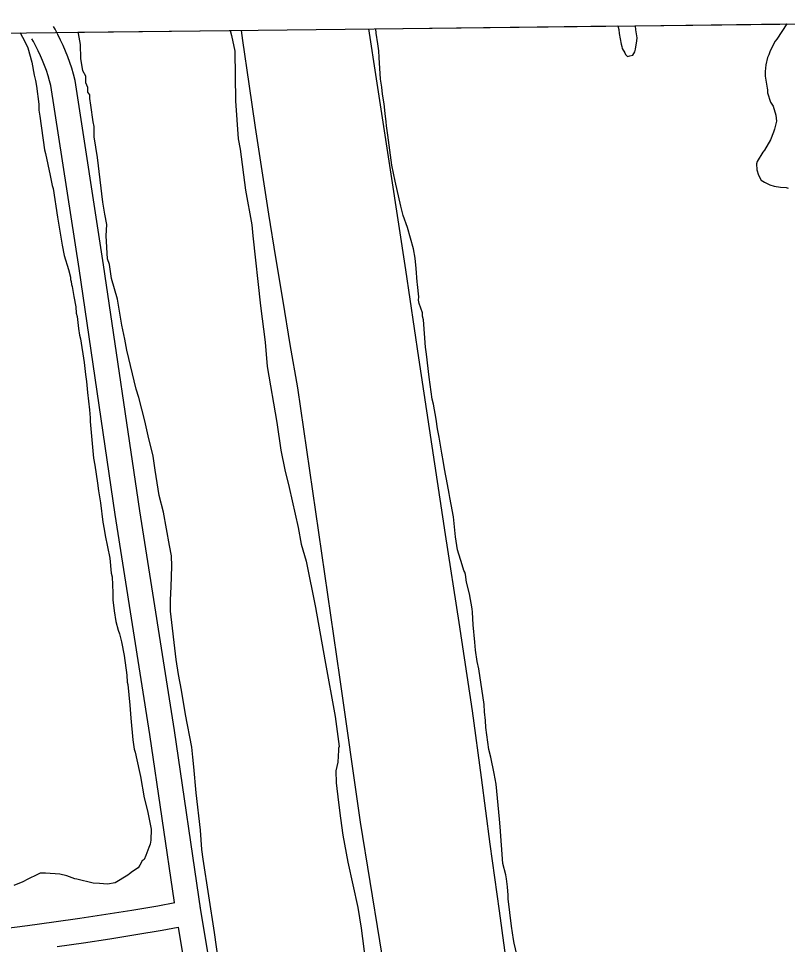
# Model space of a CAD drawing. Extents: x 3683613 to 3738215, y 469626 to 495384.
# Drawn here: x 3701360 to 3702289, y 492281 to 493399 of the extents above; entities that cross this region are included whole.
import ezdxf

# ---------------------------------------------------------------- set-up
doc = ezdxf.new("R2010")
doc.units = 0
for name, color, linetype in [('V-GRID-FRAM', 7, 'Continuous'), ('V-ROAD-CNTR', 7, 'Continuous'), ('V-RUNW-EDGE', 7, 'Continuous'), ('V-SITE-VEGE', 7, 'Continuous')]:
    doc.layers.add(name, color=color, linetype=linetype)

msp = doc.modelspace()

# ---------------------------------------------------------------- linework, layer by layer
at = {"layer": 'V-GRID-FRAM'}
msp.add_lwpolyline([(3687651.7, 493221.8), (3719350.3, 493590.7), (3719569.8, 475409.4), (3687855.3, 475040.3), (3687651.7, 493221.8)], dxfattribs=at)
at = {"layer": 'V-ROAD-CNTR'}
for points in [[(3701580.4, 492322.4), (3701548.7, 492539.5), (3701506.8, 492804.6), (3701463.1, 493101.7), (3701428.8, 493324.1), (3701426.8, 493331.8), (3701424.7, 493338.8), (3701422.5, 493345.7), (3701420, 493352.6), (3701417.3, 493359.4), (3701414.4, 493366.1), (3701411.3, 493372.8), (3701408, 493379.3), (3701404.6, 493385.8), (3701402.6, 493389.2)], [(3701548.7, 492332.2), (3701519, 492535), (3701477.1, 492800.1), (3701433.5, 493097.2), (3701399.4, 493318), (3701397.9, 493323.6), (3701396.1, 493329.8), (3701394.1, 493335.9), (3701391.9, 493342), (3701389.5, 493348), (3701387, 493353.9), (3701384.3, 493359.8), (3701381.4, 493365.5), (3701378.4, 493371.2), (3701376.6, 493374.2)], [(3701339.9, 492300.3), (3701371.4, 492304.4), (3701403, 492308.7), (3701434.5, 492313.2), (3701465.9, 492318), (3701497.3, 492323), (3701528.6, 492328.2), (3701549, 492332.2)], [(3701579.5, 492327.8), (3701617.5, 492096.9)], [(3701407.2, 492279), (3701438.9, 492283.6), (3701470.5, 492288.4), (3701502.2, 492293.4), (3701533.9, 492298.7), (3701553.3, 492302.5), (3701587.9, 492092.2)]]:
    msp.add_lwpolyline(points, dxfattribs=at)
at = {"layer": 'V-RUNW-EDGE'}
for points in [[(3701782.9, 493386.3), (3701792, 493326), (3701809.7, 493210.8), (3701827.6, 493095.7), (3701843.4, 492989.2), (3701859.4, 492882.7), (3701875.5, 492776.3), (3701891.8, 492669.8), (3701908.1, 492563.4), (3701918.7, 492483), (3701929.5, 492402.6), (3701940.4, 492322.2), (3701951.6, 492241.9)], [(3701820.3, 492143), (3701796.7, 492286), (3701773.3, 492429.1), (3701748.3, 492603.9), (3701723.1, 492778.6), (3701697.5, 492953.3), (3701688.5, 493005.6), (3701679.7, 493057.9), (3701671.1, 493110.2), (3701662.7, 493162.6), (3701654.6, 493215), (3701646.6, 493267.4), (3701638.8, 493319.9), (3701631.2, 493372.4), (3701629.6, 493384.5)]]:
    msp.add_lwpolyline(points, dxfattribs=at)
at = {"layer": 'V-SITE-VEGE'}
for p, q in [((3701791.8, 493386.4), (3702083.9, 493389.8)), ((3701792.3, 493380.9), (3701791.8, 493386.4)), ((3702083.9, 493389.8), (3702085, 493385.6)), ((3702085, 493385.6), (3702085.4, 493380.6)), ((3702105.1, 493390), (3702287.8, 493392.2)), ((3702105.6, 493385.3), (3702105.1, 493390)), ((3702107, 493375.3), (3702105.6, 493385.3)), ((3702287.8, 493392.2), (3702275.9, 493373.8)), ((3700795.4, 493374.8), (3701362.5, 493381.4)), ((3701362.5, 493381.4), (3701368.1, 493371.1)), ((3701432.2, 493382.2), (3701616.1, 493384.3)), ((3701432.8, 493380.8), (3701432.2, 493382.2)), ((3701435.3, 493367.3), (3701432.8, 493380.8)), ((3701616.1, 493384.3), (3701617.7, 493378.4)), ((3701617.7, 493378.4), (3701621.4, 493359.2)), ((3701794.1, 493368.3), (3701792.3, 493380.9)), ((3702085.4, 493380.6), (3702087.7, 493368)), ((3702106.9, 493371.8), (3702107, 493375.3)), ((3702275.9, 493373.8), (3702273.8, 493371.3)), ((3701368.1, 493371.1), (3701371.8, 493363.2)), ((3701371.8, 493363.2), (3701376.6, 493346.1)), ((3701435.6, 493350.4), (3701435.3, 493367.3)), ((3701795.5, 493359.7), (3701794.1, 493368.3)), ((3702087.7, 493368), (3702088.7, 493365)), ((3702088.7, 493365), (3702089.2, 493362.5)), ((3702105.2, 493361.7), (3702106.9, 493371.8)), ((3702270.7, 493366.4), (3702267.1, 493358.4)), ((3702273.8, 493371.3), (3702270.7, 493366.4)), ((3701621.4, 493359.2), (3701622.5, 493299.5)), ((3701795.9, 493351.6), (3701795.5, 493359.7)), ((3701797.5, 493325.5), (3701795.9, 493351.6)), ((3702089.2, 493362.5), (3702092.1, 493357.4)), ((3702092.1, 493357.4), (3702093.1, 493355.4)), ((3702093.1, 493355.4), (3702095.6, 493352.8)), ((3702095.6, 493352.8), (3702098.1, 493353.8)), ((3702098.1, 493353.8), (3702102.1, 493354.7)), ((3702102.1, 493354.7), (3702104.2, 493358.7)), ((3702104.2, 493358.7), (3702105.2, 493361.7)), ((3702264.5, 493351.9), (3702262.3, 493342.8)), ((3702266, 493354.9), (3702264.5, 493351.9)), ((3702267.1, 493358.4), (3702266, 493354.9)), ((3701376.6, 493346.1), (3701379.4, 493330.6)), ((3701438.1, 493335.8), (3701435.6, 493350.4)), ((3702262.3, 493342.8), (3702261.7, 493334.8)), ((3701379.4, 493330.6), (3701381, 493324.1)), ((3701441.6, 493329.1), (3701438.1, 493335.8)), ((3701441.7, 493321.2), (3701441.6, 493329.1)), ((3702261.7, 493334.8), (3702261.6, 493329.3)), ((3702261.6, 493329.3), (3702263.9, 493314.7)), ((3701381, 493324.1), (3701382.1, 493317.1)), ((3701444.1, 493315.6), (3701441.7, 493321.2)), ((3701798.9, 493315.9), (3701797.5, 493325.5)), ((3701382.1, 493317.1), (3701385, 493295.5)), ((3701444.2, 493309.9), (3701444.1, 493315.6)), ((3701446.5, 493306.6), (3701444.2, 493309.9)), ((3701799.8, 493307.3), (3701798.9, 493315.9)), ((3701801.6, 493295.8), (3701799.8, 493307.3)), ((3702263.9, 493314.7), (3702264.4, 493312.7)), ((3702264.4, 493312.7), (3702264.4, 493309.1)), ((3702264.4, 493309.1), (3702268.2, 493298)), ((3701385, 493295.5), (3701385.2, 493288)), ((3701446.6, 493302.1), (3701446.5, 493306.6)), ((3701447.8, 493294.2), (3701446.6, 493302.1)), ((3701622.5, 493299.5), (3701625.5, 493253.4)), ((3701803, 493284.2), (3701801.6, 493295.8)), ((3702268.2, 493298), (3702271.2, 493292.9)), ((3701385.2, 493288), (3701386.3, 493281)), ((3701450.4, 493274), (3701447.8, 493294.2)), ((3702271.2, 493292.9), (3702274.5, 493282.3)), ((3701386.3, 493281), (3701392, 493240.3)), ((3701451.7, 493268.4), (3701450.4, 493274)), ((3701804.3, 493274.1), (3701803, 493284.2)), ((3701804.8, 493269.1), (3701804.3, 493274.1)), ((3702275.4, 493274.8), (3702273.8, 493268.3)), ((3702274.5, 493282.3), (3702275.4, 493274.8)), ((3701451.9, 493256), (3701451.7, 493268.4)), ((3701806.1, 493258), (3701804.8, 493269.1)), ((3702272.8, 493265.3), (3702271.7, 493261.8)), ((3702273.8, 493268.3), (3702272.8, 493265.3)), ((3701455.7, 493231.2), (3701451.9, 493256)), ((3701625.5, 493253.4), (3701628, 493241)), ((3701810.2, 493227.8), (3701806.1, 493258)), ((3702268, 493252.3), (3702260.8, 493239.8)), ((3702271.7, 493261.8), (3702268, 493252.3)), ((3701392, 493240.3), (3701393.1, 493235.8)), ((3701628, 493241), (3701634.5, 493191.5)), ((3702260.8, 493239.8), (3702258.8, 493237.3)), ((3701393.1, 493235.8), (3701398.6, 493209.3)), ((3701462.3, 493177.2), (3701455.7, 493231.2)), ((3702258.8, 493237.3), (3702252.1, 493226.4)), ((3701811.1, 493221.7), (3701810.2, 493227.8)), ((3701814.9, 493202.6), (3701811.1, 493221.7)), ((3702252.1, 493226.4), (3702251, 493223.4)), ((3702251, 493223.4), (3702251.4, 493216.3)), ((3701398.6, 493209.3), (3701401.3, 493197.3)), ((3702251.4, 493216.3), (3702253.4, 493209.8)), ((3702253.4, 493209.8), (3702256.8, 493203.7)), ((3701401.3, 493197.3), (3701402.4, 493193.8)), ((3701822, 493172.3), (3701814.9, 493202.6)), ((3702256.8, 493203.7), (3702260.8, 493201.1)), ((3702260.8, 493201.1), (3702267.3, 493198)), ((3702267.3, 493198), (3702272.3, 493196.4)), ((3702272.3, 493196.4), (3702280.3, 493195.3)), ((3702280.3, 493195.3), (3702286.8, 493194.7)), ((3701402.4, 493193.8), (3701407.5, 493159.2)), ((3701634.5, 493191.5), (3701642, 493149.9)), ((3702286.8, 493194.7), (3702289.3, 493194.1)), ((3701464.8, 493162.6), (3701462.3, 493177.2)), ((3701467.2, 493150.3), (3701464.8, 493162.6)), ((3701824.8, 493161.2), (3701822, 493172.3)), ((3701407.5, 493159.2), (3701413.1, 493125.1)), ((3701466.4, 493136.7), (3701467.2, 493150.3)), ((3701830.1, 493146.5), (3701824.8, 493161.2)), ((3701642, 493149.9), (3701643.3, 493136.4)), ((3701837.3, 493120.8), (3701830.1, 493146.5)), ((3701468, 493108.6), (3701466.4, 493136.7)), ((3701643.3, 493136.4), (3701652.7, 493052.1)), ((3701413.1, 493125.1), (3701415.4, 493113)), ((3701839.2, 493109.7), (3701837.3, 493120.8)), ((3701415.4, 493113), (3701420.7, 493096)), ((3701470.3, 493101.9), (3701468, 493108.6)), ((3701840.5, 493097.1), (3701839.2, 493109.7)), ((3701420.7, 493096), (3701423.4, 493086.5)), ((3701472.9, 493085), (3701470.3, 493101.9)), ((3701841.7, 493081), (3701840.5, 493097.1)), ((3701423.4, 493086.5), (3701423.4, 493084)), ((3701423.4, 493084), (3701424, 493081.5)), ((3701480.1, 493060.3), (3701472.9, 493085)), ((3701424, 493081.5), (3701424.5, 493078)), ((3701424.5, 493078), (3701425.1, 493075.5)), ((3701425.1, 493075.5), (3701427.3, 493063.5)), ((3701842.2, 493078), (3701841.7, 493081)), ((3701843.5, 493062.9), (3701842.2, 493078)), ((3701427.3, 493063.5), (3701429.5, 493050.9)), ((3701843.4, 493058.9), (3701843.5, 493062.9)), ((3701429.5, 493050.9), (3701430.2, 493043.4)), ((3701485.1, 493028.8), (3701480.1, 493060.3)), ((3701652.7, 493052.1), (3701658, 493008.2)), ((3701843.9, 493054.8), (3701843.4, 493058.9)), ((3701848.2, 493043.7), (3701843.9, 493054.8)), ((3701430.2, 493043.4), (3701431.2, 493039.4)), ((3701431.2, 493039.4), (3701433, 493024.9)), ((3701848.2, 493039.7), (3701848.2, 493043.7)), ((3701849.1, 493035.2), (3701848.2, 493039.7)), ((3701488.8, 493012), (3701485.1, 493028.8)), ((3701851.7, 493002.4), (3701849.1, 493035.2)), ((3701433, 493024.9), (3701434.1, 493016.8)), ((3701434.1, 493016.8), (3701435.2, 493012.3)), ((3701435.2, 493012.3), (3701439.7, 492983.8)), ((3701491.3, 492998.5), (3701488.8, 493012)), ((3701658, 493008.2), (3701660.7, 492978.9)), ((3701502.3, 492951.4), (3701491.3, 492998.5)), ((3701853, 492993.9), (3701851.7, 493002.4)), ((3701856.2, 492966.2), (3701853, 492993.9)), ((3701439.7, 492983.8), (3701441.5, 492969.2)), ((3701660.7, 492978.9), (3701672.1, 492911.5)), ((3701441.5, 492969.2), (3701442.7, 492960.7)), ((3701442.7, 492960.7), (3701443.9, 492947.6)), ((3701859.8, 492939.5), (3701856.2, 492966.2)), ((3701505.8, 492941.3), (3701502.3, 492951.4)), ((3701443.9, 492947.6), (3701446.3, 492926.6)), ((3701513.1, 492913.2), (3701505.8, 492941.3)), ((3701861.2, 492933.4), (3701859.8, 492939.5)), ((3701864.5, 492915.3), (3701861.2, 492933.4)), ((3701446.3, 492926.6), (3701446.9, 492917)), ((3701446.9, 492917), (3701447, 492912.5)), ((3701447, 492912.5), (3701450.2, 492877.3)), ((3701516.8, 492895.2), (3701513.1, 492913.2)), ((3701672.1, 492911.5), (3701677.2, 492877.8)), ((3701866.3, 492903.7), (3701864.5, 492915.3)), ((3701522.9, 492870.6), (3701516.8, 492895.2)), ((3701868.2, 492893.6), (3701866.3, 492903.7)), ((3701871.4, 492874.5), (3701868.2, 492893.6)), ((3701450.2, 492877.3), (3701450.8, 492868.3)), ((3701677.2, 492877.8), (3701682.1, 492854.2)), ((3701873.3, 492862.9), (3701871.4, 492874.5)), ((3701450.8, 492868.3), (3701452.5, 492859.8)), ((3701452.5, 492859.8), (3701455.9, 492838.2)), ((3701525.4, 492853.7), (3701522.9, 492870.6)), ((3701874.7, 492855.3), (3701873.3, 492862.9)), ((3701530.4, 492823.3), (3701525.4, 492853.7)), ((3701682.1, 492854.2), (3701687, 492832.8)), ((3701878.4, 492836.6), (3701874.7, 492855.3)), ((3701455.9, 492838.2), (3701457, 492828.7)), ((3701457, 492828.7), (3701459.3, 492814.2)), ((3701687, 492832.8), (3701698, 492784.6)), ((3701880.3, 492825.6), (3701878.4, 492836.6)), ((3701535.3, 492803.1), (3701530.4, 492823.3)), ((3701881.2, 492821), (3701880.3, 492825.6)), ((3701882.6, 492812.5), (3701881.2, 492821)), ((3701459.3, 492814.2), (3701462.2, 492791.1)), ((3701885.4, 492797.3), (3701882.6, 492812.5)), ((3701542.8, 492762.7), (3701535.3, 492803.1)), ((3701888, 492773.2), (3701885.4, 492797.3)), ((3701462.2, 492791.1), (3701463.9, 492782.6)), ((3701463.9, 492782.6), (3701465, 492775)), ((3701698, 492784.6), (3701701.7, 492764.3)), ((3701465, 492775), (3701470.5, 492747.5)), ((3701890.3, 492757.5), (3701888, 492773.2)), ((3701545.2, 492750.3), (3701542.8, 492762.7)), ((3701701.7, 492764.3), (3701707.7, 492744.1)), ((3701545.5, 492737.9), (3701545.2, 492750.3)), ((3701896.1, 492739.4), (3701890.3, 492757.5)), ((3701470.5, 492747.5), (3701472.3, 492729.4)), ((3701544.8, 492713.1), (3701545.5, 492737.9)), ((3701707.7, 492744.1), (3701718.8, 492688)), ((3701898, 492732.8), (3701896.1, 492739.4)), ((3701472.3, 492729.4), (3701473.4, 492724.9)), ((3701899, 492730.8), (3701898, 492732.8)), ((3701899.9, 492727.7), (3701899, 492730.8)), ((3701901.3, 492718.7), (3701899.9, 492727.7)), ((3701473.4, 492724.9), (3701474.3, 492705.8)), ((3701904.6, 492704.6), (3701901.3, 492718.7)), ((3701474.3, 492705.8), (3701474.4, 492696.8)), ((3701543.9, 492697.3), (3701544.8, 492713.1)), ((3701907.9, 492686.4), (3701904.6, 492704.6)), ((3701474.4, 492696.8), (3701475, 492690.8)), ((3701544.1, 492683.8), (3701543.9, 492697.3)), ((3701475, 492690.8), (3701476.1, 492684.2)), ((3701476.1, 492684.2), (3701477.9, 492671.2)), ((3701550.8, 492625.3), (3701544.1, 492683.8)), ((3701718.8, 492688), (3701730, 492625)), ((3701908.3, 492682.4), (3701907.9, 492686.4)), ((3701909.1, 492667.3), (3701908.3, 492682.4)), ((3701477.9, 492671.2), (3701480.6, 492660.7)), ((3701480.6, 492660.7), (3701482.2, 492656.2)), ((3701911.3, 492646.1), (3701909.1, 492667.3)), ((3701482.2, 492656.2), (3701484.8, 492646.7)), ((3701484.8, 492646.7), (3701488.1, 492630.1)), ((3701912.2, 492636.6), (3701911.3, 492646.1)), ((3701914, 492623), (3701912.2, 492636.6)), ((3701488.1, 492630.1), (3701491.1, 492606.6)), ((3701553.4, 492607.3), (3701550.8, 492625.3)), ((3701730, 492625), (3701742.5, 492556.5)), ((3701915.9, 492613.9), (3701914, 492623)), ((3701491.1, 492606.6), (3701491.7, 492598)), ((3701557.1, 492588.2), (3701553.4, 492607.3)), ((3701922.3, 492571.1), (3701915.9, 492613.9)), ((3701491.7, 492598), (3701492.3, 492595)), ((3701492.3, 492595), (3701494.7, 492570.4)), ((3701562.1, 492559), (3701557.1, 492588.2)), ((3701494.7, 492570.4), (3701496, 492554.4)), ((3701922.7, 492562), (3701922.3, 492571.1)), ((3701569.6, 492519.7), (3701562.1, 492559)), ((3701924, 492551.9), (3701922.7, 492562)), ((3701496, 492554.4), (3701498.5, 492528.3)), ((3701742.5, 492556.5), (3701747.6, 492520.5)), ((3701924.4, 492543.4), (3701924, 492551.9)), ((3701928, 492516.7), (3701924.4, 492543.4)), ((3701498.5, 492528.3), (3701500.2, 492517.2)), ((3701500.2, 492517.2), (3701501.2, 492513.7)), ((3701501.2, 492513.7), (3701506.2, 492491.2)), ((3701570.9, 492507.3), (3701569.6, 492519.7)), ((3701746.6, 492516), (3701745.7, 492501.3)), ((3701747.6, 492520.5), (3701746.6, 492518.2)), ((3701746.6, 492518.2), (3701746.6, 492516)), ((3701930.4, 492507.6), (3701928, 492516.7)), ((3701572.2, 492496), (3701570.9, 492507.3)), ((3701934.7, 492487.9), (3701930.4, 492507.6)), ((3701506.2, 492491.2), (3701507.8, 492484.2)), ((3701575, 492464.5), (3701572.2, 492496)), ((3701745.7, 492501.3), (3701743.6, 492491.1)), ((3701743.6, 492491.1), (3701743.9, 492476.5)), ((3701507.8, 492484.2), (3701512.3, 492458.6)), ((3701937, 492474.8), (3701934.7, 492487.9)), ((3701743.9, 492476.5), (3701746.6, 492452.9)), ((3701940.9, 492432.5), (3701937, 492474.8)), ((3701512.3, 492458.6), (3701516.1, 492442.6)), ((3701580.3, 492419.5), (3701575, 492464.5)), ((3701746.6, 492452.9), (3701749.2, 492433.7)), ((3701516.1, 492442.6), (3701520.5, 492420.6)), ((3701749.2, 492433.7), (3701751.8, 492413.5)), ((3701941.8, 492423.5), (3701940.9, 492432.5)), ((3701520.5, 492420.6), (3701520.2, 492407.5)), ((3701581.9, 492395.9), (3701580.3, 492419.5)), ((3701751.8, 492413.5), (3701758, 492380.9)), ((3701945.1, 492379.2), (3701941.8, 492423.5)), ((3701519.3, 492402.4), (3701517.8, 492398.4)), ((3701520.2, 492407.5), (3701519.3, 492402.4)), ((3701517.8, 492398.4), (3701514, 492388.8)), ((3701583.2, 492384.6), (3701581.9, 492395.9)), ((3701509.6, 492382.2), (3701507.1, 492377.1)), ((3701512, 492384.2), (3701509.6, 492382.2)), ((3701514, 492388.8), (3701512, 492384.2)), ((3701597.1, 492295.8), (3701583.2, 492384.6)), ((3701758, 492380.9), (3701770.2, 492325.9)), ((3701498.2, 492369.4), (3701494.3, 492366.8)), ((3701504.7, 492374), (3701498.2, 492369.4)), ((3701507.1, 492377.1), (3701504.7, 492374)), ((3701948.5, 492365.6), (3701945.1, 492379.2)), ((3701365.7, 492357), (3701354.7, 492352.8)), ((3701371.7, 492360.2), (3701365.7, 492357)), ((3701383.2, 492365.9), (3701371.7, 492360.2)), ((3701386.6, 492367.4), (3701383.2, 492365.9)), ((3701393.2, 492367.6), (3701386.6, 492367.4)), ((3701410.3, 492366.4), (3701393.2, 492367.6)), ((3701418.9, 492364.5), (3701410.3, 492366.4)), ((3701428.5, 492360.6), (3701418.9, 492364.5)), ((3701431, 492360.2), (3701428.5, 492360.6)), ((3701450.7, 492355.5), (3701431, 492360.2)), ((3701492.3, 492365.3), (3701477.3, 492356)), ((3701494.3, 492366.8), (3701492.3, 492365.3)), ((3701949.4, 492360.5), (3701948.5, 492365.6)), ((3701950.8, 492351), (3701949.4, 492360.5)), ((3701458.3, 492355.1), (3701450.7, 492355.5)), ((3701467.8, 492354.3), (3701458.3, 492355.1)), ((3701477.3, 492356), (3701467.8, 492354.3)), ((3701951.6, 492340.9), (3701950.8, 492351)), ((3701951.6, 492336.4), (3701951.6, 492340.9)), ((3701955.6, 492303.6), (3701951.6, 492336.4)), ((3701770.2, 492325.9), (3701774, 492301.2)), ((3701774, 492301.2), (3701779.2, 492260.7)), ((3701957.9, 492287.5), (3701955.6, 492303.6)), ((3701602.3, 492258.7), (3701597.1, 492295.8)), ((3701958.8, 492283), (3701957.9, 492287.5)), ((3701966.4, 492250.2), (3701958.8, 492283))]:
    msp.add_line(p, q, dxfattribs=at)

doc.saveas('drawing.dxf')
